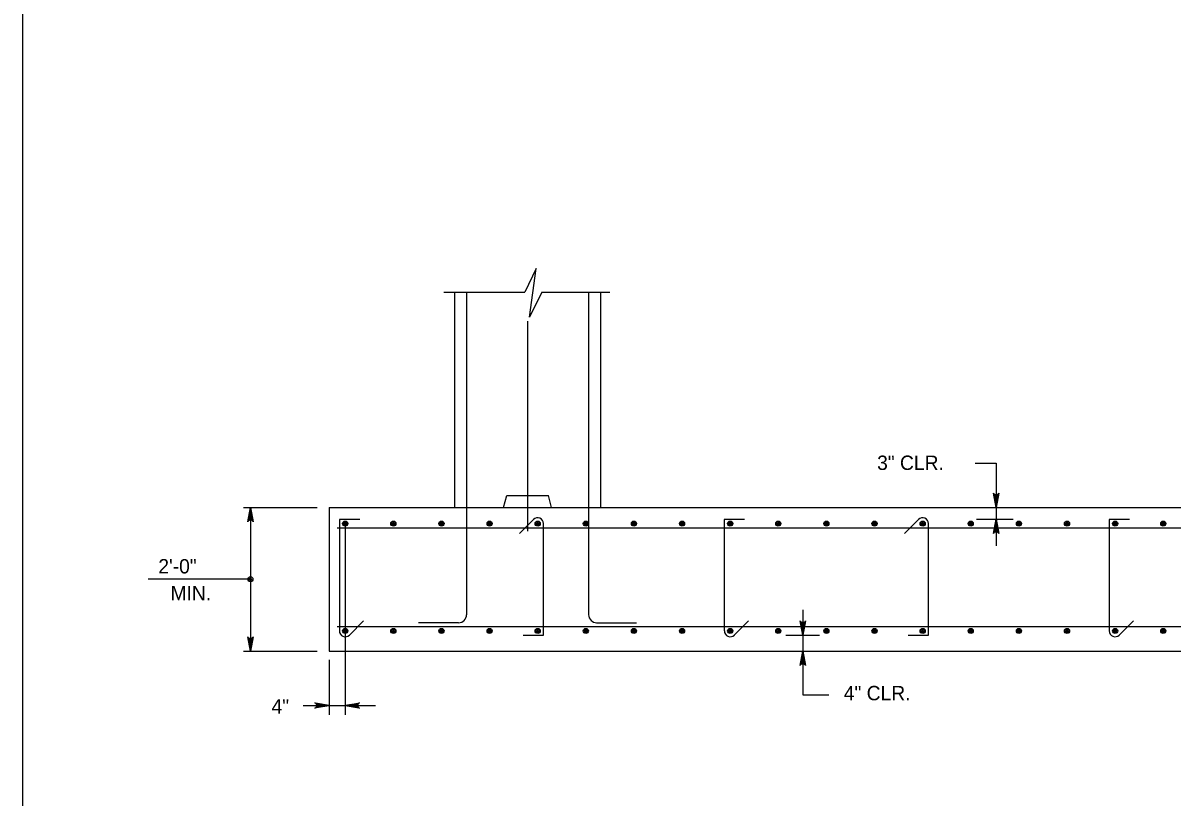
# Model space of a CAD drawing. Extents: x 646165 to 651486, y 296916 to 299292.
# Drawn here: x 650670.6 to 650910.2, y 298969.3 to 299130.8 of the extents above; entities that cross this region are included whole.
import ezdxf

# ---------------------------------------------------------------- set-up
doc = ezdxf.new("R2010")
doc.units = 0
for name, color, linetype in [('2', 7, 'Continuous'), ('50', 7, 'Continuous'), ('51', 7, 'Continuous'), ('52', 7, 'Continuous'), ('53', 7, 'Continuous'), ('54', 7, 'Continuous')]:
    doc.layers.add(name, color=color, linetype=linetype)

msp = doc.modelspace()

# ---------------------------------------------------------------- linework, layer by layer
at = {"layer": '2'}
msp.add_line((650670.59, 298713.25), (650670.59, 299277.25), dxfattribs=at)
at = {"layer": '50'}
for p, q in [((650775.83, 299068.56), (650775.83, 299024.74)), ((650737.79, 299026.35), (650737.79, 298986.47))]:
    msp.add_line(p, q, dxfattribs=at)
at = {"layer": '51'}
for p, q in [((650760.59, 299074.6), (650760.59, 299029.74)), ((650791.06, 299074.6), (650791.06, 299029.74)), ((650770.83, 299029.74), (650771.47, 299032.24)), ((650771.47, 299032.24), (650780.18, 299032.24)), ((650780.83, 299029.74), (650780.18, 299032.24)), ((650734.46, 299029.74), (650734.46, 298999.74)), ((650734.46, 299029.74), (650990.99, 299029.74)), ((650734.46, 298999.74), (650990.99, 298999.74))]:
    msp.add_line(p, q, dxfattribs=at)
at = {"layer": '52'}
for p, q in [((650758.36, 299074.6), (650775.27, 299074.6)), ((650778.78, 299074.6), (650792.95, 299074.6)), ((650869.16, 299038.97), (650873.52, 299038.97)), ((650873.52, 299038.97), (650873.52, 299021.69)), ((650716.6, 299029.74), (650731.94, 299029.74)), ((650718.01, 299029.74), (650718.01, 298999.74)), ((650869.44, 299027.24), (650877.08, 299027.24)), ((650718.01, 299014.74), (650696.67, 299014.74)), ((650833.22, 299008.39), (650833.22, 298990.61)), ((650829.71, 299003.07), (650836.68, 299003.07)), ((650716.6, 298999.74), (650731.94, 298999.74)), ((650734.46, 298997.91), (650734.46, 298986.47)), ((650729.01, 298988.42), (650744.11, 298988.42)), ((650833.22, 298990.61), (650838.62, 298990.61))]:
    msp.add_line(p, q, dxfattribs=at)
for points in [[(650778.78, 299074.6), (650776.25, 299069.42), (650777.63, 299079.57), (650775.27, 299074.6)], [(650873.52, 299029.74), (650872.96, 299032.72), (650873.04, 299032.6), (650873.12, 299032.49), (650873.22, 299032.43), (650873.32, 299032.37), (650873.42, 299032.35), (650873.52, 299032.34), (650873.62, 299032.35), (650873.72, 299032.37), (650873.82, 299032.43), (650873.92, 299032.49), (650874, 299032.6), (650874.08, 299032.72), (650873.52, 299029.74), (650874, 299032.6), (650873.92, 299032.49), (650873.52, 299029.74), (650873.82, 299032.43), (650873.72, 299032.37), (650873.52, 299029.74), (650873.62, 299032.35), (650873.52, 299032.34), (650873.52, 299029.74), (650873.42, 299032.35), (650873.32, 299032.37), (650873.52, 299029.74), (650873.22, 299032.43), (650873.12, 299032.49), (650873.52, 299029.74), (650873.04, 299032.6)], [(650718.01, 299029.74), (650718.57, 299026.75), (650718.49, 299026.87), (650718.41, 299026.98), (650718.31, 299027.04), (650718.21, 299027.1), (650718.11, 299027.12), (650718.01, 299027.14), (650717.91, 299027.12), (650717.81, 299027.1), (650717.71, 299027.04), (650717.61, 299026.98), (650717.53, 299026.87), (650717.45, 299026.75), (650718.01, 299029.74), (650717.53, 299026.87), (650717.61, 299026.98), (650718.01, 299029.74), (650717.71, 299027.04), (650717.81, 299027.1), (650718.01, 299029.74), (650717.91, 299027.12), (650718.01, 299027.14), (650718.01, 299029.74), (650718.11, 299027.12), (650718.21, 299027.1), (650718.01, 299029.74), (650718.31, 299027.04), (650718.41, 299026.98), (650718.01, 299029.74), (650718.49, 299026.87)], [(650873.52, 299027.24), (650874.08, 299024.25), (650874, 299024.37), (650873.92, 299024.48), (650873.82, 299024.54), (650873.72, 299024.6), (650873.62, 299024.62), (650873.52, 299024.64), (650873.42, 299024.62), (650873.32, 299024.6), (650873.22, 299024.54), (650873.12, 299024.48), (650873.04, 299024.37), (650872.96, 299024.25), (650873.52, 299027.24), (650873.04, 299024.37), (650873.12, 299024.48), (650873.52, 299027.24), (650873.22, 299024.54), (650873.32, 299024.6), (650873.52, 299027.24), (650873.42, 299024.62), (650873.52, 299024.64), (650873.52, 299027.24), (650873.62, 299024.62), (650873.72, 299024.6), (650873.52, 299027.24), (650873.82, 299024.54), (650873.92, 299024.48), (650873.52, 299027.24), (650874, 299024.37)], [(650833.22, 299003.07), (650832.66, 299006.05), (650832.74, 299005.94), (650832.82, 299005.82), (650832.92, 299005.76), (650833.02, 299005.7), (650833.12, 299005.69), (650833.22, 299005.67), (650833.32, 299005.69), (650833.42, 299005.7), (650833.52, 299005.76), (650833.62, 299005.82), (650833.7, 299005.94), (650833.78, 299006.05), (650833.22, 299003.07), (650833.7, 299005.94), (650833.62, 299005.82), (650833.22, 299003.07), (650833.52, 299005.76), (650833.42, 299005.7), (650833.22, 299003.07), (650833.32, 299005.69), (650833.22, 299005.67), (650833.22, 299003.07), (650833.12, 299005.69), (650833.02, 299005.7), (650833.22, 299003.07), (650832.92, 299005.76), (650832.82, 299005.82), (650833.22, 299003.07), (650832.74, 299005.94)], [(650718.01, 298999.74), (650717.45, 299002.72), (650717.53, 299002.6), (650717.61, 299002.49), (650717.71, 299002.43), (650717.81, 299002.37), (650717.91, 299002.35), (650718.01, 299002.34), (650718.11, 299002.35), (650718.21, 299002.37), (650718.31, 299002.43), (650718.41, 299002.49), (650718.49, 299002.6), (650718.57, 299002.72), (650718.01, 298999.74), (650718.49, 299002.6), (650718.41, 299002.49), (650718.01, 298999.74), (650718.31, 299002.43), (650718.21, 299002.37), (650718.01, 298999.74), (650718.11, 299002.35), (650718.01, 299002.34), (650718.01, 298999.74), (650717.91, 299002.35), (650717.81, 299002.37), (650718.01, 298999.74), (650717.71, 299002.43), (650717.61, 299002.49), (650718.01, 298999.74), (650717.53, 299002.6)], [(650718.01, 298999.74), (650717.45, 299002.72), (650717.53, 299002.6), (650717.61, 299002.49), (650717.71, 299002.43), (650717.81, 299002.37), (650717.91, 299002.35), (650718.01, 299002.34), (650718.11, 299002.35), (650718.21, 299002.37), (650718.31, 299002.43), (650718.41, 299002.49), (650718.49, 299002.6), (650718.57, 299002.72), (650718.01, 298999.74), (650718.49, 299002.6), (650718.41, 299002.49), (650718.01, 298999.74), (650718.31, 299002.43), (650718.21, 299002.37), (650718.01, 298999.74), (650718.11, 299002.35), (650718.01, 299002.34), (650718.01, 298999.74), (650717.91, 299002.35), (650717.81, 299002.37), (650718.01, 298999.74), (650717.71, 299002.43), (650717.61, 299002.49), (650718.01, 298999.74), (650717.53, 299002.6)], [(650833.22, 298999.74), (650833.78, 298996.75), (650833.7, 298996.87), (650833.62, 298996.98), (650833.52, 298997.04), (650833.42, 298997.1), (650833.32, 298997.12), (650833.22, 298997.14), (650833.12, 298997.12), (650833.02, 298997.1), (650832.92, 298997.04), (650832.82, 298996.98), (650832.74, 298996.87), (650832.66, 298996.75), (650833.22, 298999.74), (650832.74, 298996.87), (650832.82, 298996.98), (650833.22, 298999.74), (650832.92, 298997.04), (650833.02, 298997.1), (650833.22, 298999.74), (650833.12, 298997.12), (650833.22, 298997.14), (650833.22, 298999.74), (650833.32, 298997.12), (650833.42, 298997.1), (650833.22, 298999.74), (650833.52, 298997.04), (650833.62, 298996.98), (650833.22, 298999.74), (650833.7, 298996.87)], [(650734.46, 298988.42), (650731.48, 298987.86), (650731.59, 298987.94), (650731.71, 298988.02), (650731.77, 298988.12), (650731.83, 298988.22), (650731.84, 298988.32), (650731.86, 298988.42), (650731.84, 298988.52), (650731.83, 298988.62), (650731.77, 298988.72), (650731.71, 298988.82), (650731.59, 298988.9), (650731.48, 298988.98), (650734.46, 298988.42), (650731.59, 298988.9), (650731.71, 298988.82), (650734.46, 298988.42), (650731.77, 298988.72), (650731.83, 298988.62), (650734.46, 298988.42), (650731.84, 298988.52), (650731.86, 298988.42), (650734.46, 298988.42), (650731.84, 298988.32), (650731.83, 298988.22), (650734.46, 298988.42), (650731.77, 298988.12), (650731.71, 298988.02), (650734.46, 298988.42), (650731.59, 298987.94)], [(650737.79, 298988.42), (650740.78, 298988.98), (650740.66, 298988.9), (650740.55, 298988.82), (650740.49, 298988.72), (650740.43, 298988.62), (650740.41, 298988.52), (650740.39, 298988.42), (650740.41, 298988.32), (650740.43, 298988.22), (650740.49, 298988.12), (650740.55, 298988.02), (650740.66, 298987.94), (650740.78, 298987.86), (650737.79, 298988.42), (650740.66, 298987.94), (650740.55, 298988.02), (650737.79, 298988.42), (650740.49, 298988.12), (650740.43, 298988.22), (650737.79, 298988.42), (650740.41, 298988.32), (650740.39, 298988.42), (650737.79, 298988.42), (650740.41, 298988.52), (650740.43, 298988.62), (650737.79, 298988.42), (650740.49, 298988.72), (650740.55, 298988.82), (650737.79, 298988.42), (650740.66, 298988.9)]]:
    msp.add_lwpolyline(points, dxfattribs=at)
for radius in [0.533, 0.267]:
    msp.add_circle((650718.01, 299014.74), radius, dxfattribs=at)
at = {"layer": '54'}
for p, q in [((650763.09, 299074.6), (650763.09, 299007.35)), ((650788.56, 299074.6), (650788.56, 299007.35)), ((650740.81, 299027.23), (650736.57, 299027.23)), ((650736.57, 299027.23), (650736.57, 299003.96)), ((650777.07, 299027.21), (650774.12, 299024.26)), ((650821.09, 299027.23), (650816.85, 299027.23)), ((650816.85, 299027.23), (650816.85, 299003.96)), ((650857.35, 299027.21), (650854.41, 299024.26)), ((650901.37, 299027.23), (650897.13, 299027.23)), ((650897.13, 299027.23), (650897.13, 299003.96)), ((650736.13, 299025.46), (650990.99, 299025.46)), ((650779.16, 299003.07), (650779.16, 299026.35)), ((650859.44, 299003.07), (650859.44, 299026.35)), ((650738.66, 299003.09), (650741.6, 299006.04)), ((650761.43, 299005.68), (650753.09, 299005.68)), ((650790.23, 299005.68), (650798.56, 299005.68)), ((650818.94, 299003.09), (650821.89, 299006.04)), ((650899.22, 299003.09), (650902.17, 299006.04)), ((650736.13, 299004.85), (650990.99, 299004.85)), ((650774.92, 299003.07), (650779.16, 299003.07)), ((650855.2, 299003.07), (650859.44, 299003.07))]:
    msp.add_line(p, q, dxfattribs=at)
for centre, radius in [((650737.79, 299026.35), 0.533), ((650737.79, 299026.35), 0.4), ((650737.79, 299026.35), 0.267), ((650747.83, 299026.35), 0.533), ((650747.83, 299026.35), 0.4), ((650747.83, 299026.35), 0.267), ((650757.86, 299026.35), 0.533), ((650757.86, 299026.35), 0.4), ((650757.86, 299026.35), 0.267), ((650767.9, 299026.35), 0.533), ((650767.9, 299026.35), 0.4), ((650767.9, 299026.35), 0.267), ((650777.93, 299026.35), 0.533), ((650777.93, 299026.35), 0.4), ((650777.93, 299026.35), 0.267), ((650787.97, 299026.35), 0.533), ((650787.97, 299026.35), 0.4), ((650787.97, 299026.35), 0.267), ((650798, 299026.35), 0.533), ((650798, 299026.35), 0.4), ((650798, 299026.35), 0.267), ((650808.04, 299026.35), 0.533), ((650808.04, 299026.35), 0.4), ((650808.04, 299026.35), 0.267), ((650818.08, 299026.35), 0.533), ((650818.08, 299026.35), 0.4), ((650818.08, 299026.35), 0.267), ((650828.11, 299026.35), 0.533), ((650828.11, 299026.35), 0.4), ((650828.11, 299026.35), 0.267), ((650838.15, 299026.35), 0.533), ((650838.15, 299026.35), 0.4), ((650838.15, 299026.35), 0.267), ((650848.18, 299026.35), 0.533), ((650848.18, 299026.35), 0.4), ((650848.18, 299026.35), 0.267), ((650858.22, 299026.35), 0.533), ((650858.22, 299026.35), 0.4), ((650858.22, 299026.35), 0.267), ((650868.25, 299026.35), 0.533), ((650868.25, 299026.35), 0.4), ((650868.25, 299026.35), 0.267), ((650878.29, 299026.35), 0.533), ((650878.29, 299026.35), 0.4), ((650878.29, 299026.35), 0.267), ((650888.32, 299026.35), 0.533), ((650888.32, 299026.35), 0.4), ((650888.32, 299026.35), 0.267), ((650898.36, 299026.35), 0.533), ((650898.36, 299026.35), 0.4), ((650898.36, 299026.35), 0.267), ((650908.39, 299026.35), 0.533), ((650908.39, 299026.35), 0.4), ((650908.39, 299026.35), 0.267), ((650737.79, 299026.35), 0.133), ((650747.83, 299026.35), 0.133), ((650757.86, 299026.35), 0.133), ((650767.9, 299026.35), 0.133), ((650777.93, 299026.35), 0.133), ((650787.97, 299026.35), 0.133), ((650798, 299026.35), 0.133), ((650808.04, 299026.35), 0.133), ((650818.08, 299026.35), 0.133), ((650828.11, 299026.35), 0.133), ((650838.15, 299026.35), 0.133), ((650848.18, 299026.35), 0.133), ((650858.22, 299026.35), 0.133), ((650868.25, 299026.35), 0.133), ((650878.29, 299026.35), 0.133), ((650888.32, 299026.35), 0.133), ((650898.36, 299026.35), 0.133), ((650908.39, 299026.35), 0.133), ((650737.79, 299003.96), 0.533), ((650737.79, 299003.96), 0.4), ((650737.79, 299003.96), 0.267), ((650737.79, 299003.96), 0.133), ((650747.83, 299003.96), 0.533), ((650747.83, 299003.96), 0.4), ((650747.83, 299003.96), 0.267), ((650747.83, 299003.96), 0.133), ((650757.86, 299003.96), 0.533), ((650757.86, 299003.96), 0.4), ((650757.86, 299003.96), 0.267), ((650757.86, 299003.96), 0.133), ((650767.9, 299003.96), 0.533), ((650767.9, 299003.96), 0.4), ((650767.9, 299003.96), 0.267), ((650767.9, 299003.96), 0.133), ((650777.93, 299003.96), 0.533), ((650777.93, 299003.96), 0.4), ((650777.93, 299003.96), 0.267), ((650777.93, 299003.96), 0.133), ((650787.97, 299003.96), 0.533), ((650787.97, 299003.96), 0.4), ((650787.97, 299003.96), 0.267), ((650787.97, 299003.96), 0.133), ((650798, 299003.96), 0.533), ((650798, 299003.96), 0.4), ((650798, 299003.96), 0.267), ((650798, 299003.96), 0.133), ((650808.04, 299003.96), 0.533), ((650808.04, 299003.96), 0.4), ((650808.04, 299003.96), 0.267), ((650808.04, 299003.96), 0.133), ((650818.08, 299003.96), 0.533), ((650818.08, 299003.96), 0.4), ((650818.08, 299003.96), 0.267), ((650818.08, 299003.96), 0.133), ((650828.11, 299003.96), 0.533), ((650828.11, 299003.96), 0.4), ((650828.11, 299003.96), 0.267), ((650828.11, 299003.96), 0.133), ((650838.15, 299003.96), 0.533), ((650838.15, 299003.96), 0.4), ((650838.15, 299003.96), 0.267), ((650838.15, 299003.96), 0.133), ((650848.18, 299003.96), 0.533), ((650848.18, 299003.96), 0.4), ((650848.18, 299003.96), 0.267), ((650848.18, 299003.96), 0.133), ((650858.22, 299003.96), 0.533), ((650858.22, 299003.96), 0.4), ((650858.22, 299003.96), 0.267), ((650858.22, 299003.96), 0.133), ((650868.25, 299003.96), 0.533), ((650868.25, 299003.96), 0.4), ((650868.25, 299003.96), 0.267), ((650868.25, 299003.96), 0.133), ((650878.29, 299003.96), 0.533), ((650878.29, 299003.96), 0.4), ((650878.29, 299003.96), 0.267), ((650878.29, 299003.96), 0.133), ((650888.32, 299003.96), 0.533), ((650888.32, 299003.96), 0.4), ((650888.32, 299003.96), 0.267), ((650888.32, 299003.96), 0.133), ((650898.36, 299003.96), 0.533), ((650898.36, 299003.96), 0.4), ((650898.36, 299003.96), 0.267), ((650898.36, 299003.96), 0.133), ((650908.39, 299003.96), 0.533), ((650908.39, 299003.96), 0.4), ((650908.39, 299003.96), 0.267), ((650908.39, 299003.96), 0.133)]:
    msp.add_circle(centre, radius, dxfattribs=at)
for centre, radius, start, end in [((650777.93, 299026.35), 1.22, 0, 135), ((650858.22, 299026.35), 1.22, 0, 135), ((650761.43, 299007.35), 1.67, 270, 0), ((650790.23, 299007.35), 1.67, 180, 270), ((650737.79, 299003.96), 1.22, 180, 315), ((650818.08, 299003.96), 1.22, 180, 315), ((650898.36, 299003.96), 1.22, 180, 315)]:
    msp.add_arc(centre, radius, start, end, dxfattribs=at)

# ---------------------------------------------------------------- texts
at = {"layer": '53'}
for s, p in [('3" CLR.', (650848.72, 299037.54)), ('2\'-0"', (650698.82, 299015.95)), ('MIN.', (650701.36, 299010.35)), ('4" CLR.', (650841.77, 298989.49)), ('4"', (650722.43, 298986.72))]:
    msp.add_text(s, height=3, dxfattribs=at).set_placement(p)

doc.saveas('drawing.dxf')
